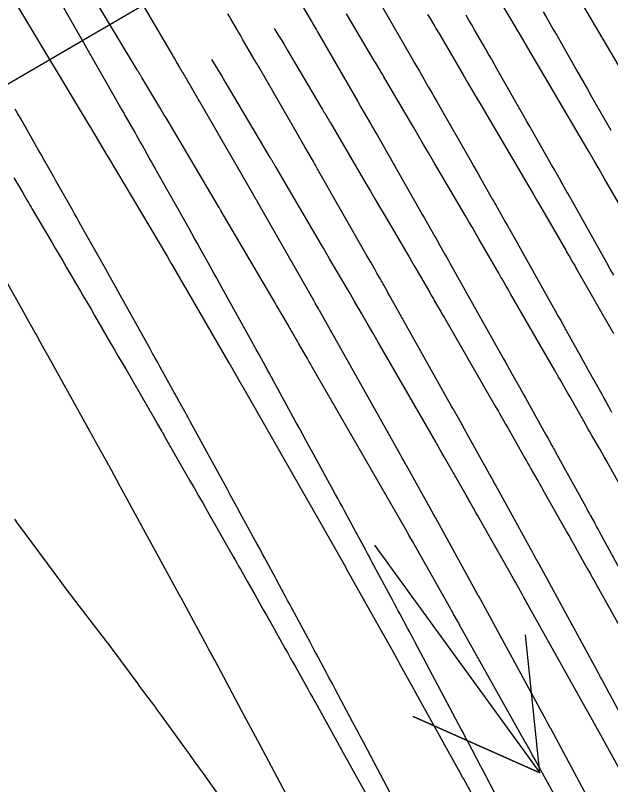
# Model space of a CAD drawing. Extents: x 954385 to 988206, y 1868364 to 1924553.
# Drawn here: x 957741.62 to 957767.33, y 1920008.59 to 1920041.81 of the extents above; entities that cross this region are included whole.
import ezdxf

# ---------------------------------------------------------------- set-up
doc = ezdxf.new("R2010")
doc.units = 0
for name, color, linetype in [('1', 7, 'Continuous'), ('Default', 7, 'Continuous'), ('Ex_Major Contours', 7, 'Continuous'), ('Ex_Minor Contours', 7, 'Continuous'), ('Slopes', 7, 'Continuous')]:
    doc.layers.add(name, color=color, linetype=linetype)

msp = doc.modelspace()

# ---------------------------------------------------------------- linework, layer by layer
at = {"layer": '1'}
for points in [[(957766.765, 1920004.763), (957763.995, 1920009.789), (957763.928, 1920009.911), (957763.861, 1920010.032), (957763.663, 1920010.39), (957763.63, 1920010.451), (957760.821, 1920015.47), (957760.753, 1920015.591), (957760.685, 1920015.713), (957760.548, 1920015.956), (957760.514, 1920016.017), (957760.48, 1920016.078), (957760.446, 1920016.139), (957760.411, 1920016.2), (957758.785, 1920019.071), (957758.703, 1920019.217), (957758.62, 1920019.363), (957758.599, 1920019.4), (957758.579, 1920019.436), (957758.558, 1920019.473), (957758.537, 1920019.509), (957757.408, 1920021.489), (957757.35, 1920021.589), (957757.293, 1920021.69), (957757.264, 1920021.74), (957757.235, 1920021.791), (957754.431, 1920026.657), (957754.366, 1920026.77), (957754.301, 1920026.882), (957754.235, 1920026.995), (957754.17, 1920027.108), (957753.851, 1920027.657), (957753.814, 1920027.72), (957753.777, 1920027.783), (957753.741, 1920027.846), (957753.704, 1920027.909), (957753.558, 1920028.163), (957753.522, 1920028.226), (957753.485, 1920028.289), (957753.448, 1920028.352), (957753.411, 1920028.415), (957753.095, 1920028.953), (957753.029, 1920029.064), (957752.964, 1920029.174), (957752.899, 1920029.285), (957752.835, 1920029.396), (957750.513, 1920033.361), (957750.493, 1920033.395), (957750.472, 1920033.43), (957750.421, 1920033.515), (957750.391, 1920033.567), (957748.215, 1920037.24), (957748.171, 1920037.314), (957748.127, 1920037.388), (957748.083, 1920037.462), (957748.038, 1920037.536), (957747.86, 1920037.831), (957747.816, 1920037.905), (957747.771, 1920037.979), (957747.727, 1920038.053), (957747.683, 1920038.127), (957747.082, 1920039.134), (957747.066, 1920039.161), (957747.049, 1920039.189), (957747.033, 1920039.216), (957747.016, 1920039.243), (957746.95, 1920039.352), (957746.933, 1920039.38), (957746.917, 1920039.407), (957746.9, 1920039.434), (957746.884, 1920039.461), (957744.171, 1920043.969)], [(957768.324, 1920032.586), (957767.055, 1920034.785), (957766.832, 1920035.171), (957766.608, 1920035.556), (957766.383, 1920035.941), (957766.158, 1920036.325), (957763.749, 1920040.417), (957763.591, 1920040.686), (957763.433, 1920040.956), (957763.275, 1920041.225), (957763.117, 1920041.494), (957762.291, 1920042.905)], [(957768.707, 1920037.907), (957765.782, 1920042.877)], [(957763.841, 1920003.599), (957760.968, 1920008.859), (957760.935, 1920008.919), (957760.767, 1920009.221), (957760.748, 1920009.256), (957758.272, 1920013.721), (957758.046, 1920014.129), (957757.819, 1920014.537), (957757.591, 1920014.944), (957757.363, 1920015.351), (957756, 1920017.781), (957755.942, 1920017.885), (957755.927, 1920017.91), (957755.889, 1920017.977), (957754.655, 1920020.161), (957754.635, 1920020.195), (957754.616, 1920020.229), (957754.539, 1920020.365), (957751.417, 1920025.831), (957751.407, 1920025.848), (957750.851, 1920026.813), (957750.813, 1920026.879), (957748.388, 1920031.058), (957748.365, 1920031.097), (957748.342, 1920031.137), (957748.319, 1920031.176), (957748.296, 1920031.215), (957748.157, 1920031.452), (957745.645, 1920035.693), (957745.634, 1920035.711), (957744.835, 1920037.05), (957744.83, 1920037.059), (957741.773, 1920042.137)], [(957767.977, 1920021.104), (957767.216, 1920022.447), (957767.129, 1920022.6), (957767.043, 1920022.753), (957766.956, 1920022.906), (957766.87, 1920023.059), (957766.523, 1920023.671), (957766.436, 1920023.824), (957766.349, 1920023.976), (957766.262, 1920024.129), (957766.175, 1920024.282), (957765.62, 1920025.255), (957765.56, 1920025.36), (957765.501, 1920025.464), (957765.441, 1920025.569), (957765.381, 1920025.673), (957765.143, 1920026.092), (957765.083, 1920026.196), (957765.023, 1920026.3), (957764.963, 1920026.405), (957764.903, 1920026.509), (957763.01, 1920029.794), (957762.964, 1920029.875), (957762.917, 1920029.955), (957762.871, 1920030.035), (957762.824, 1920030.115), (957762.638, 1920030.435), (957762.592, 1920030.515), (957762.546, 1920030.595), (957762.499, 1920030.675), (957762.453, 1920030.755), (957761.656, 1920032.136), (957761.508, 1920032.393), (957761.359, 1920032.649), (957761.209, 1920032.905), (957761.059, 1920033.161), (957759.683, 1920035.498), (957759.464, 1920035.871), (957759.246, 1920036.243), (957759.027, 1920036.616), (957758.809, 1920036.988), (957757.58, 1920039.087), (957757.539, 1920039.156), (957757.499, 1920039.225), (957757.458, 1920039.293), (957757.417, 1920039.362), (957757.254, 1920039.635), (957757.213, 1920039.704), (957757.172, 1920039.772), (957757.132, 1920039.841), (957757.091, 1920039.909), (957755.925, 1920041.878)], [(957759.426, 1920041.852), (957759.477, 1920041.767), (957759.528, 1920041.681), (957759.732, 1920041.339), (957759.783, 1920041.253), (957759.834, 1920041.168), (957759.885, 1920041.082), (957759.935, 1920040.996), (957760.963, 1920039.241), (957761.151, 1920038.92), (957761.339, 1920038.599), (957761.528, 1920038.279), (957761.716, 1920037.958), (957763.608, 1920034.743), (957763.796, 1920034.423), (957763.983, 1920034.102), (957764.17, 1920033.782), (957764.356, 1920033.46), (957765.388, 1920031.67), (957765.428, 1920031.601), (957765.468, 1920031.532), (957765.508, 1920031.463), (957765.549, 1920031.394), (957765.709, 1920031.117), (957765.749, 1920031.048), (957765.79, 1920030.979), (957765.83, 1920030.91), (957765.87, 1920030.84), (957767.459, 1920028.082)], [(957752.798, 1920041.265), (957752.832, 1920041.208), (957752.963, 1920040.99), (957753.094, 1920040.771), (957753.225, 1920040.552), (957753.355, 1920040.332), (957754.858, 1920037.795), (957754.888, 1920037.744), (957754.919, 1920037.692), (957754.949, 1920037.641), (957754.98, 1920037.59), (957755.102, 1920037.384), (957755.133, 1920037.333), (957755.163, 1920037.282), (957755.194, 1920037.23), (957755.224, 1920037.178), (957756.757, 1920034.56), (957756.954, 1920034.224), (957757.152, 1920033.887), (957757.35, 1920033.55), (957757.547, 1920033.214), (957758.51, 1920031.579), (957758.622, 1920031.387), (957758.734, 1920031.196), (957758.846, 1920031.004), (957758.957, 1920030.811), (957759.518, 1920029.839), (957759.57, 1920029.748), (957759.623, 1920029.657), (957759.676, 1920029.567), (957759.728, 1920029.476), (957759.94, 1920029.112), (957759.992, 1920029.021), (957760.045, 1920028.931), (957760.098, 1920028.84), (957760.15, 1920028.749), (957762.347, 1920024.936), (957762.392, 1920024.858), (957762.437, 1920024.78), (957762.482, 1920024.702), (957762.526, 1920024.624), (957762.704, 1920024.312), (957762.794, 1920024.156), (957762.883, 1920024), (957763.629, 1920022.691), (957763.694, 1920022.577), (957763.759, 1920022.463), (957763.824, 1920022.349), (957763.889, 1920022.235), (957764.147, 1920021.778), (957764.212, 1920021.664), (957764.277, 1920021.55), (957764.341, 1920021.436), (957764.406, 1920021.322), (957765.455, 1920019.469), (957765.563, 1920019.277), (957765.672, 1920019.085), (957765.78, 1920018.893), (957765.888, 1920018.701), (957766.318, 1920017.931), (957766.426, 1920017.739), (957766.534, 1920017.547), (957766.642, 1920017.354), (957766.749, 1920017.162), (957768.839, 1920013.428)], [(957769.337, 1920006.312), (957766.972, 1920010.603), (957766.901, 1920010.731), (957766.83, 1920010.859), (957766.76, 1920010.987), (957766.689, 1920011.115), (957766.271, 1920011.872), (957766.259, 1920011.894), (957766.234, 1920011.939), (957763.785, 1920016.316), (957763.714, 1920016.442), (957763.643, 1920016.569), (957763.572, 1920016.696), (957763.502, 1920016.822), (957763.218, 1920017.329), (957763.147, 1920017.455), (957763.076, 1920017.582), (957763.005, 1920017.708), (957762.933, 1920017.834), (957761.596, 1920020.197), (957761.51, 1920020.347), (957761.425, 1920020.498), (957761.254, 1920020.799), (957761.212, 1920020.874), (957761.169, 1920020.95), (957761.126, 1920021.025), (957761.083, 1920021.1), (957760.145, 1920022.744), (957760.057, 1920022.899), (957759.91, 1920023.157), (957759.88, 1920023.209), (957759.851, 1920023.26), (957759.821, 1920023.312), (957759.791, 1920023.363), (957757.29, 1920027.703), (957757.232, 1920027.805), (957757.173, 1920027.906), (957757.114, 1920028.008), (957757.055, 1920028.11), (957756.818, 1920028.517), (957756.759, 1920028.618), (957756.7, 1920028.72), (957756.641, 1920028.822), (957756.583, 1920028.924), (957756.258, 1920029.487), (957756.184, 1920029.615), (957756.11, 1920029.742), (957756.035, 1920029.87), (957755.961, 1920029.997), (957755.321, 1920031.084), (957755.19, 1920031.307), (957755.058, 1920031.531), (957754.927, 1920031.754), (957754.796, 1920031.978), (957752.868, 1920035.27), (957752.848, 1920035.304), (957752.828, 1920035.338), (957752.808, 1920035.373), (957752.787, 1920035.407), (957752.706, 1920035.544), (957752.685, 1920035.578), (957752.665, 1920035.612), (957752.644, 1920035.647), (957752.624, 1920035.681), (957750.785, 1920038.786), (957750.698, 1920038.933), (957750.61, 1920039.079), (957750.523, 1920039.226), (957750.435, 1920039.372), (957750.113, 1920039.907)], [(957741.553, 1920034.796), (957741.794, 1920034.388), (957741.939, 1920034.144), (957742.148, 1920033.79), (957742.199, 1920033.704), (957742.25, 1920033.618), (957742.3, 1920033.532), (957742.351, 1920033.445), (957743.205, 1920031.99), (957743.358, 1920031.729), (957743.512, 1920031.469), (957743.665, 1920031.208), (957743.818, 1920030.947), (957744.43, 1920029.904), (957744.583, 1920029.643), (957744.736, 1920029.382), (957744.888, 1920029.12), (957745.04, 1920028.859), (957745.735, 1920027.662), (957745.901, 1920027.375), (957746.067, 1920027.088), (957746.234, 1920026.802), (957746.4, 1920026.515), (957747.341, 1920024.892), (957747.376, 1920024.832), (957747.411, 1920024.771), (957747.446, 1920024.711), (957747.481, 1920024.65), (957747.656, 1920024.348), (957747.76, 1920024.166), (957747.907, 1920023.911), (957747.943, 1920023.848), (957747.979, 1920023.785), (957748.015, 1920023.722), (957748.051, 1920023.66), (957749.144, 1920021.747), (957749.338, 1920021.407), (957749.532, 1920021.067), (957749.726, 1920020.727), (957749.92, 1920020.388), (957751.032, 1920018.44), (957751.109, 1920018.304), (957751.187, 1920018.168), (957751.264, 1920018.032), (957751.341, 1920017.896), (957751.649, 1920017.352), (957751.803, 1920017.079), (957751.957, 1920016.807), (957752.313, 1920016.176), (957752.398, 1920016.026), (957752.483, 1920015.875), (957752.568, 1920015.724), (957752.652, 1920015.574), (957753.261, 1920014.489), (957753.371, 1920014.293), (957753.48, 1920014.098), (957753.59, 1920013.902), (957753.7, 1920013.706), (957754.139, 1920012.924), (957754.249, 1920012.728), (957754.358, 1920012.532), (957754.467, 1920012.336), (957754.576, 1920012.14), (957755.428, 1920010.604), (957755.606, 1920010.282), (957755.785, 1920009.961), (957755.963, 1920009.639), (957756.141, 1920009.318), (957757.461, 1920006.936)]]:
    msp.add_lwpolyline(points, dxfattribs=at)
at = {"layer": 'Default'}
msp.add_arc((956871.597, 1919501.221), 996.448, 12.648055, 34.075074, dxfattribs=at)
at = {"layer": 'Ex_Major Contours'}
for points in [[(957753.985, 1920042.29), (957754.397, 1920041.582), (957754.42, 1920041.542), (957754.443, 1920041.502), (957754.466, 1920041.463), (957754.489, 1920041.423), (957754.581, 1920041.265), (957754.626, 1920041.186), (957754.672, 1920041.106), (957756.407, 1920038.098), (957756.548, 1920037.853), (957756.69, 1920037.607), (957756.973, 1920037.115), (957757.044, 1920036.992), (957757.115, 1920036.869), (957757.185, 1920036.746), (957757.255, 1920036.623), (957759.047, 1920033.478), (957759.121, 1920033.347), (957759.196, 1920033.217), (957759.27, 1920033.086), (957759.345, 1920032.956), (957759.679, 1920032.368), (957759.735, 1920032.27), (957759.791, 1920032.172), (957759.846, 1920032.074), (957759.901, 1920031.976), (957760.203, 1920031.443), (957760.265, 1920031.332), (957760.327, 1920031.222), (957760.358, 1920031.167), (957760.389, 1920031.111), (957762.706, 1920026.983), (957762.792, 1920026.83), (957762.878, 1920026.676), (957762.964, 1920026.522), (957763.051, 1920026.368), (957763.395, 1920025.753), (957763.481, 1920025.599), (957763.567, 1920025.445), (957763.653, 1920025.291), (957763.738, 1920025.137), (957764.522, 1920023.725), (957764.624, 1920023.54), (957764.795, 1920023.232), (957764.83, 1920023.17), (957764.864, 1920023.108), (957764.898, 1920023.047), (957764.932, 1920022.985), (957766.252, 1920020.586), (957766.301, 1920020.498), (957766.349, 1920020.409), (957766.398, 1920020.321), (957766.446, 1920020.233), (957766.64, 1920019.879), (957766.689, 1920019.791), (957766.737, 1920019.702), (957766.786, 1920019.614), (957766.834, 1920019.525), (957769.061, 1920015.438)], [(957754.536, 1920005.877), (957752.195, 1920010.295), (957751.995, 1920010.671), (957751.794, 1920011.047), (957751.594, 1920011.423), (957751.392, 1920011.799), (957750.232, 1920013.962), (957750.134, 1920014.144), (957750.037, 1920014.326), (957750.012, 1920014.371), (957749.988, 1920014.417), (957749.963, 1920014.462), (957749.939, 1920014.508), (957748.908, 1920016.417), (957748.777, 1920016.66), (957748.758, 1920016.695), (957748.739, 1920016.729), (957748.72, 1920016.764), (957748.701, 1920016.799), (957746.209, 1920021.365), (957746.153, 1920021.468), (957746.096, 1920021.571), (957746.04, 1920021.674), (957745.984, 1920021.777), (957745.667, 1920022.357), (957745.646, 1920022.394), (957745.626, 1920022.432), (957745.554, 1920022.563), (957745.215, 1920023.178), (957745.157, 1920023.283), (957745.099, 1920023.389), (957745.04, 1920023.495), (957744.982, 1920023.6), (957743.078, 1920027.03), (957742.966, 1920027.232), (957742.854, 1920027.434), (957742.625, 1920027.845), (957742.571, 1920027.942), (957742.517, 1920028.04), (957742.463, 1920028.137), (957742.408, 1920028.234), (957742.136, 1920028.718), (957742.027, 1920028.912), (957741.972, 1920029.009), (957740.266, 1920032.043)], [(957741.578, 1920020.059), (957741.625, 1920019.996), (957741.672, 1920019.933), (957741.719, 1920019.869), (957743.617, 1920017.3), (957743.803, 1920017.05), (957743.989, 1920016.802), (957744.177, 1920016.554), (957744.367, 1920016.307), (957745.372, 1920015.003), (957745.439, 1920014.916), (957745.506, 1920014.829), (957745.572, 1920014.742), (957745.639, 1920014.655), (957745.904, 1920014.305), (957745.971, 1920014.217), (957746.036, 1920014.129), (957746.102, 1920014.041), (957746.167, 1920013.952), (957746.905, 1920012.941), (957746.988, 1920012.827), (957747.072, 1920012.714), (957747.157, 1920012.601), (957747.242, 1920012.488), (957747.583, 1920012.037), (957747.668, 1920011.924), (957747.752, 1920011.811), (957747.835, 1920011.697), (957747.918, 1920011.583), (957748.938, 1920010.169), (957749.135, 1920009.895), (957749.332, 1920009.621), (957749.529, 1920009.347), (957749.725, 1920009.072), (957752.123, 1920005.71)]]:
    msp.add_lwpolyline(points, dxfattribs=at)
at = {"layer": 'Ex_Minor Contours'}
for points in [[(957767.675, 1920005.54), (957764.74, 1920011.011), (957764.738, 1920011.015), (957764.715, 1920011.06), (957764.704, 1920011.079), (957764.593, 1920011.284), (957764.542, 1920011.377), (957761.644, 1920016.697), (957761.621, 1920016.739), (957761.598, 1920016.78), (957761.529, 1920016.905), (957761.507, 1920016.947), (957759.774, 1920020.094), (957759.749, 1920020.14), (957759.673, 1920020.277), (957758.512, 1920022.37), (957758.49, 1920022.409), (957758.468, 1920022.448), (957758.446, 1920022.488), (957758.424, 1920022.527), (957758.315, 1920022.723), (957758.271, 1920022.802), (957758.249, 1920022.841), (957755.286, 1920028.122), (957755.269, 1920028.152), (957755.235, 1920028.212), (957754.753, 1920029.064), (957754.733, 1920029.1), (957754.712, 1920029.136), (957754.692, 1920029.172), (957754.671, 1920029.208), (957754.568, 1920029.389), (957754.507, 1920029.498), (957752.093, 1920033.735), (957752.072, 1920033.771), (957752.052, 1920033.807), (957752.031, 1920033.843), (957752.011, 1920033.878), (957751.846, 1920034.165), (957749.591, 1920038.074), (957749.563, 1920038.122), (957749.522, 1920038.195), (957749.508, 1920038.219), (957748.847, 1920039.354), (957748.817, 1920039.405), (957748.787, 1920039.456), (957748.757, 1920039.508), (957748.727, 1920039.559), (957748.577, 1920039.815), (957748.487, 1920039.969), (957745.511, 1920045.05)], [(957764.246, 1920004.553), (957761.764, 1920009.31), (957761.755, 1920009.328), (957761.738, 1920009.362), (957761.733, 1920009.373), (957761.73, 1920009.378), (957761.162, 1920010.448), (957761.066, 1920010.628), (957760.971, 1920010.809), (957760.875, 1920010.989), (957760.78, 1920011.169), (957758.875, 1920014.758), (957758.796, 1920014.907), (957758.717, 1920015.056), (957758.637, 1920015.206), (957758.557, 1920015.355), (957758.238, 1920015.95), (957758.158, 1920016.099), (957758.078, 1920016.248), (957757.998, 1920016.397), (957757.918, 1920016.546), (957757.023, 1920018.214), (957756.959, 1920018.333), (957756.895, 1920018.453), (957756.831, 1920018.572), (957756.766, 1920018.691), (957756.508, 1920019.169), (957756.444, 1920019.288), (957756.379, 1920019.407), (957756.315, 1920019.527), (957756.25, 1920019.646), (957755.822, 1920020.439), (957755.729, 1920020.611), (957755.635, 1920020.783), (957755.542, 1920020.955), (957755.448, 1920021.127), (957754.479, 1920022.899), (957754.286, 1920023.252), (957754.093, 1920023.604), (957753.901, 1920023.957), (957753.708, 1920024.31), (957752.593, 1920026.35), (957752.555, 1920026.42), (957752.516, 1920026.491), (957752.478, 1920026.561), (957752.439, 1920026.631), (957752.147, 1920027.162), (957752.025, 1920027.383), (957751.994, 1920027.438), (957751.964, 1920027.493), (957751.933, 1920027.548), (957751.903, 1920027.604), (957750.554, 1920030.032), (957750.435, 1920030.247), (957750.316, 1920030.462), (957750.197, 1920030.677), (957750.077, 1920030.891), (957749.6, 1920031.75), (957749.481, 1920031.965), (957749.361, 1920032.179), (957749.241, 1920032.394), (957749.121, 1920032.608), (957747.736, 1920035.072), (957747.656, 1920035.213), (957747.577, 1920035.355), (957747.497, 1920035.496), (957747.418, 1920035.638), (957747.091, 1920036.219), (957747.016, 1920036.352), (957746.94, 1920036.486), (957746.865, 1920036.619), (957746.789, 1920036.753), (957746.377, 1920037.478), (957746.356, 1920037.515), (957746.335, 1920037.553), (957746.314, 1920037.59), (957746.293, 1920037.627), (957746.209, 1920037.775), (957746.188, 1920037.812), (957746.167, 1920037.849), (957746.146, 1920037.886), (957746.125, 1920037.923), (957743.307, 1920042.859)], [(957757.213, 1920042.623), (957758.687, 1920040.065), (957758.879, 1920039.732), (957759.071, 1920039.4), (957759.455, 1920038.734), (957759.551, 1920038.567), (957759.646, 1920038.401), (957759.742, 1920038.234), (957759.837, 1920038.067), (957761.317, 1920035.468), (957761.419, 1920035.29), (957761.52, 1920035.113), (957761.621, 1920034.935), (957761.722, 1920034.757), (957762.229, 1920033.866), (957762.28, 1920033.778), (957762.33, 1920033.69), (957762.38, 1920033.601), (957762.43, 1920033.513), (957762.687, 1920033.058), (957762.751, 1920032.945), (957762.857, 1920032.757), (957762.878, 1920032.719), (957762.899, 1920032.682), (957762.92, 1920032.644), (957762.941, 1920032.606), (957764.934, 1920029.055), (957765.053, 1920028.844), (957765.171, 1920028.633), (957765.289, 1920028.421), (957765.407, 1920028.21), (957765.884, 1920027.359), (957766, 1920027.151), (957766.116, 1920026.943), (957766.232, 1920026.735), (957766.348, 1920026.527), (957766.946, 1920025.448), (957767.041, 1920025.279), (957767.135, 1920025.109), (957767.323, 1920024.77), (957767.37, 1920024.685)], [(957769.945, 1920007.558), (957767.308, 1920012.476), (957767.302, 1920012.485), (957767.281, 1920012.526), (957767.272, 1920012.544), (957766.992, 1920013.057), (957766.945, 1920013.145), (957766.897, 1920013.232), (957766.849, 1920013.32), (957766.802, 1920013.407), (957764.239, 1920018.111), (957764.209, 1920018.166), (957764.179, 1920018.221), (957764.149, 1920018.275), (957764.119, 1920018.33), (957763.999, 1920018.548), (957763.939, 1920018.657), (957763.879, 1920018.766), (957762.353, 1920021.54), (957762.332, 1920021.578), (957762.311, 1920021.617), (957762.289, 1920021.655), (957762.268, 1920021.694), (957762.119, 1920021.963), (957762.097, 1920022.001), (957761.125, 1920023.753), (957761.072, 1920023.85), (957761.018, 1920023.947), (957760.964, 1920024.043), (957760.91, 1920024.14), (957760.694, 1920024.526), (957760.639, 1920024.623), (957760.585, 1920024.719), (957760.531, 1920024.816), (957760.477, 1920024.912), (957757.838, 1920029.617), (957757.808, 1920029.669), (957757.738, 1920029.792), (957757.719, 1920029.827), (957757.346, 1920030.487), (957757.299, 1920030.57), (957757.251, 1920030.654), (957757.204, 1920030.737), (957757.157, 1920030.821), (957756.967, 1920031.154), (957756.872, 1920031.321), (957756.777, 1920031.488), (957754.674, 1920035.179), (957754.629, 1920035.259), (957754.583, 1920035.338), (957754.538, 1920035.418), (957754.492, 1920035.497), (957754.263, 1920035.894), (957754.126, 1920036.132), (957752.132, 1920039.59), (957752.102, 1920039.642), (957752.072, 1920039.694), (957752.012, 1920039.797), (957751.982, 1920039.849), (957751.952, 1920039.9), (957751.436, 1920040.786), (957751.373, 1920040.895), (957751.309, 1920041.004), (957751.246, 1920041.113), (957751.182, 1920041.222), (957750.927, 1920041.658), (957750.864, 1920041.766), (957750.8, 1920041.875)], [(957764.417, 1920041.971), (957764.563, 1920041.717), (957764.709, 1920041.463), (957764.854, 1920041.21), (957764.999, 1920040.955), (957765.858, 1920039.449), (957766.013, 1920039.176), (957766.168, 1920038.904), (957766.323, 1920038.632), (957766.478, 1920038.359), (957767.33, 1920036.863)], [(957767.464, 1920030.589), (957767.313, 1920030.858), (957767.163, 1920031.126), (957765.493, 1920034.101), (957765.467, 1920034.149), (957765.44, 1920034.197), (957765.413, 1920034.244), (957765.386, 1920034.292), (957765.252, 1920034.53), (957765.198, 1920034.625), (957765.171, 1920034.673), (957764.958, 1920035.05), (957764.913, 1920035.129), (957764.869, 1920035.207), (957764.824, 1920035.286), (957764.78, 1920035.365), (957764.1, 1920036.558), (957763.972, 1920036.783), (957763.844, 1920037.008), (957763.716, 1920037.233), (957763.587, 1920037.459), (957762.418, 1920039.511), (957762.298, 1920039.722), (957762.178, 1920039.932), (957762.057, 1920040.142), (957761.936, 1920040.352), (957761.452, 1920041.192), (957761.331, 1920041.402), (957761.21, 1920041.612), (957761.089, 1920041.822)], [(957758.258, 1920007.392), (957756.823, 1920010.097), (957756.666, 1920010.392), (957756.509, 1920010.688), (957756.353, 1920010.983), (957756.196, 1920011.279), (957755.436, 1920012.714), (957755.346, 1920012.883), (957755.256, 1920013.052), (957755.166, 1920013.221), (957755.075, 1920013.39), (957754.713, 1920014.064), (957754.623, 1920014.233), (957754.532, 1920014.402), (957754.442, 1920014.57), (957754.351, 1920014.739), (957753.561, 1920016.211), (957753.501, 1920016.323), (957753.441, 1920016.435), (957753.381, 1920016.547), (957753.321, 1920016.658), (957753.019, 1920017.216), (957752.899, 1920017.44), (957752.839, 1920017.551), (957752.38, 1920018.399), (957752.284, 1920018.578), (957752.187, 1920018.756), (957752.09, 1920018.935), (957751.993, 1920019.113), (957751.332, 1920020.323), (957751.19, 1920020.584), (957751.047, 1920020.845), (957750.905, 1920021.106), (957750.762, 1920021.368), (957749.171, 1920024.279), (957749.126, 1920024.361), (957749.082, 1920024.443), (957749.037, 1920024.524), (957748.992, 1920024.606), (957748.77, 1920025.009), (957748.699, 1920025.139), (957748.58, 1920025.355), (957748.556, 1920025.398), (957748.532, 1920025.442), (957748.508, 1920025.485), (957748.484, 1920025.528), (957747.877, 1920026.621), (957747.768, 1920026.818), (957747.659, 1920027.015), (957747.549, 1920027.211), (957747.44, 1920027.408), (957746.353, 1920029.365), (957746.146, 1920029.737), (957745.939, 1920030.109), (957745.731, 1920030.481), (957745.522, 1920030.853), (957744.454, 1920032.751), (957744.361, 1920032.916), (957744.269, 1920033.081), (957744.176, 1920033.246), (957744.083, 1920033.411), (957743.585, 1920034.298), (957743.527, 1920034.399), (957743.47, 1920034.501), (957743.356, 1920034.704), (957743.298, 1920034.806), (957743.241, 1920034.907), (957742.895, 1920035.52), (957742.827, 1920035.639), (957742.76, 1920035.758), (957742.692, 1920035.877), (957742.625, 1920035.996), (957742.071, 1920036.966), (957741.956, 1920037.167), (957741.842, 1920037.368), (957741.727, 1920037.569), (957741.612, 1920037.77)]]:
    msp.add_lwpolyline(points, dxfattribs=at)
at = {"layer": 'Slopes'}
for points in [[(957707.131, 1920018.928), (957783.114, 1920063.258), (957780.138, 1920058.048), (957783.114, 1920063.258), (957777.114, 1920063.231)], [(957757.131, 1920018.928), (957764.278, 1920009.101), (957758.795, 1920011.539), (957764.278, 1920009.101), (957763.648, 1920015.068)]]:
    msp.add_lwpolyline(points, dxfattribs=at)

doc.saveas('drawing.dxf')
